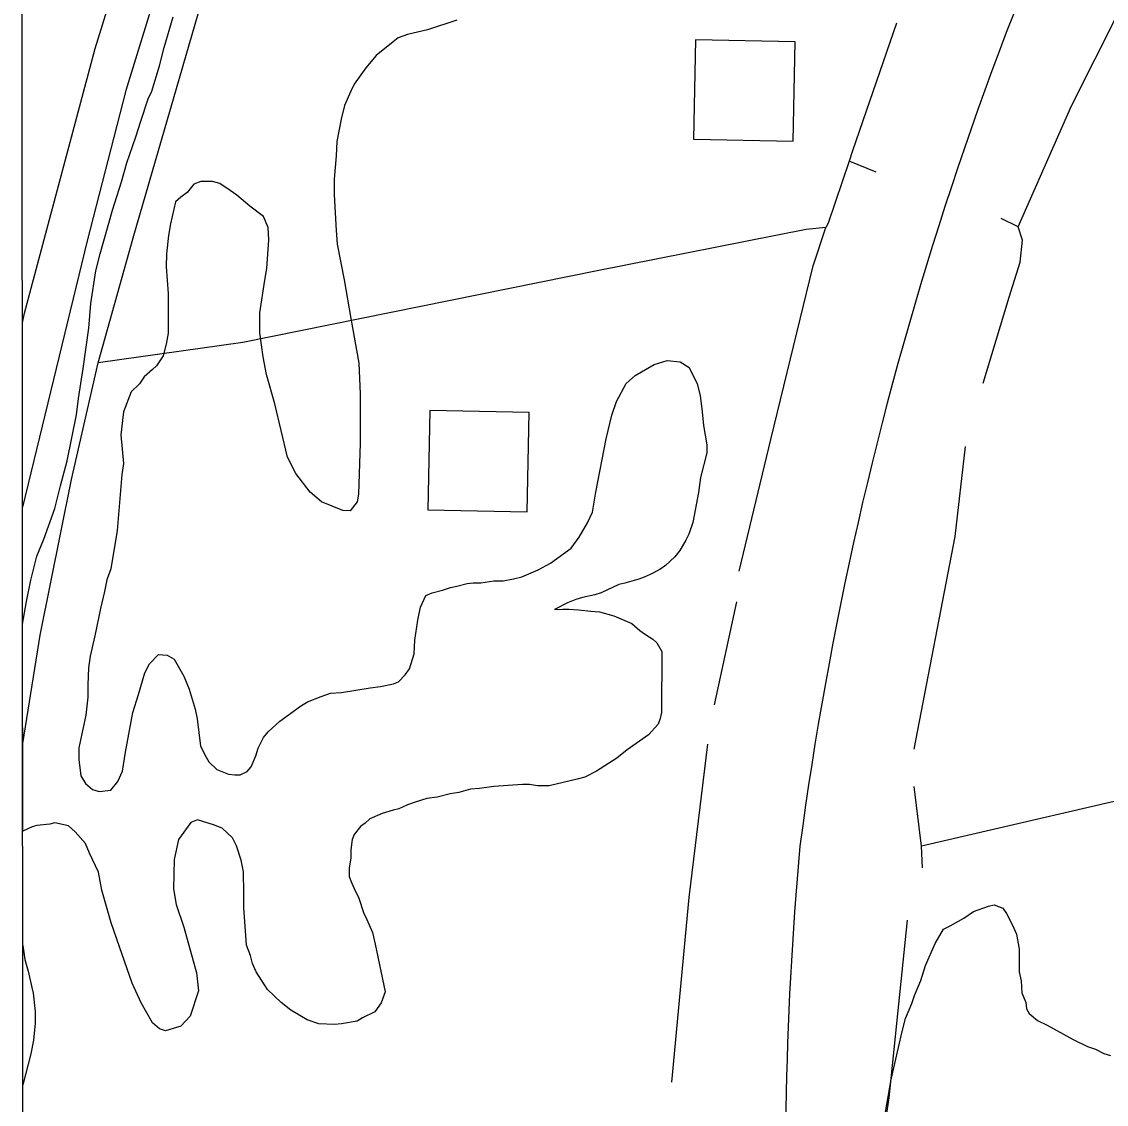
# Model space of a CAD drawing. Extents: x 3297753 to 3335611, y 652252 to 677623.
# Drawn here: x 3301859.6 to 3302295.5, y 674979.2 to 675414.5 of the extents above; entities that cross this region are included whole.
import ezdxf

# ---------------------------------------------------------------- set-up
doc = ezdxf.new("R2010")
doc.units = 0
for name, color, linetype in [('V-BLDG-OTLN', 7, 'Continuous'), ('V-GRID-FRAM', 7, 'Continuous'), ('V-RAIL-TRAK', 7, 'Continuous'), ('V-ROAD-CNTR', 7, 'Continuous'), ('V-SITE-VEGE', 7, 'Continuous'), ('V-TOPO-SHOR', 7, 'Continuous')]:
    doc.layers.add(name, color=color, linetype=linetype)

msp = doc.modelspace()

# ---------------------------------------------------------------- linework, layer by layer
at = {"layer": 'V-BLDG-OTLN'}
for points in [[(3302169.65, 675366.43), (3302170.46, 675406.43), (3302130.47, 675407.24), (3302129.66, 675367.24)], [(3302062.82, 675217.4), (3302063.63, 675257.39), (3302023.63, 675258.2), (3302022.83, 675218.21)]]:
    msp.add_lwpolyline(points, close=True, dxfattribs=at)
at = {"layer": 'V-GRID-FRAM'}
msp.add_lwpolyline([(3301859.64, 675814.9), (3333399.09, 675847.01), (3333425.54, 657662.73), (3301870.22, 657630.6), (3301859.64, 675814.9)], dxfattribs=at)
at = {"layer": 'V-RAIL-TRAK'}
for points in [[(3301859.95, 675293.39), (3301860.82, 675297.27), (3301889.12, 675403.68), (3301934.95, 675551.62), (3301958.13, 675617.92), (3301989.92, 675701.9), (3302009.5, 675745.8), (3302027.88, 675777.9), (3302048.32, 675810.88), (3302052.31, 675815.1)], [(3302059.45, 675815.1), (3302059.24, 675814.68), (3302032.54, 675756.06), (3302007.3, 675694.77), (3301982.95, 675634.96), (3301939.85, 675510.9), (3301920.81, 675449.6), (3301901.47, 675386.83), (3301885.96, 675326.41), (3301859.99, 675219.28)]]:
    msp.add_lwpolyline(points, dxfattribs=at)
at = {"layer": 'V-ROAD-CNTR'}
for centre, radius, start, end in [((3303617.45, 674890.77), 1457.8, 151.66554, 172.41968), ((3303580.95, 674954.62), 1414.4, 174.78926, 191.93221)]:
    msp.add_arc(centre, radius, start, end, dxfattribs=at)
at = {"layer": 'V-SITE-VEGE'}
for p, q in [((3301916.9, 675404.13), (3301920.5, 675416.49)), ((3302034.54, 675415.08), (3302022.71, 675411.27)), ((3302022.71, 675411.27), (3302014.74, 675409.36)), ((3302008.96, 675406.36), (3302002.08, 675400.88)), ((3302010.89, 675408), (3302008.96, 675406.36)), ((3302014.74, 675409.36), (3302010.89, 675408)), ((3301914.96, 675396.72), (3301916.9, 675404.13)), ((3302002.08, 675400.88), (3301997.94, 675395.95)), ((3301911.91, 675386.56), (3301914.96, 675396.72)), ((3301997.94, 675395.95), (3301993.25, 675389.36)), ((3301993.25, 675389.36), (3301991.87, 675386.62)), ((3301910.52, 675383.54), (3301911.91, 675386.56)), ((3301991.87, 675386.62), (3301989.38, 675380.85)), ((3301907.48, 675374.48), (3301910.52, 675383.54)), ((3301989.38, 675380.85), (3301987.99, 675375.36)), ((3301905.54, 675368.16), (3301907.48, 675374.48)), ((3301987.99, 675375.36), (3301986.32, 675366.3)), ((3301901.94, 675357.73), (3301905.54, 675368.16)), ((3301986.32, 675366.3), (3301986.03, 675360.53)), ((3301986.03, 675360.53), (3301985.18, 675351.19)), ((3301899.72, 675350.05), (3301901.94, 675357.73)), ((3301896.11, 675338.79), (3301899.72, 675350.05)), ((3301931.59, 675350.23), (3301928.84, 675349.14)), ((3301936.26, 675350.22), (3301931.59, 675350.23)), ((3301939.28, 675349.39), (3301936.26, 675350.22)), ((3301943.4, 675346.63), (3301939.28, 675349.39)), ((3301985.18, 675351.19), (3301985.16, 675344.87)), ((3301926.09, 675345.85), (3301923.61, 675343.94)), ((3301928.84, 675349.14), (3301926.09, 675345.85)), ((3301946.14, 675344.7), (3301943.4, 675346.63)), ((3301921.4, 675342.02), (3301919.46, 675333.23)), ((3301923.61, 675343.94), (3301921.4, 675342.02)), ((3301951.35, 675340.29), (3301946.14, 675344.7)), ((3301985.16, 675344.87), (3301985.95, 675330.58)), ((3301891.12, 675321.21), (3301896.11, 675338.79)), ((3301956.83, 675336.15), (3301951.35, 675340.29)), ((3301919.46, 675333.23), (3301918.62, 675328.56)), ((3301958.75, 675331.75), (3301956.83, 675336.15)), ((3301918.62, 675328.56), (3301917.77, 675321.14)), ((3301959.01, 675326.8), (3301958.75, 675331.75)), ((3301985.95, 675330.58), (3301986.48, 675325.08)), ((3301958.15, 675315.26), (3301959.01, 675326.8)), ((3301986.48, 675325.08), (3301989.19, 675310.78)), ((3301889.45, 675314.35), (3301891.12, 675321.21)), ((3301917.77, 675321.14), (3301917.76, 675315.92)), ((3301917.76, 675315.92), (3301918.56, 675305.2)), ((3301957.32, 675310.59), (3301958.15, 675315.26)), ((3301887.49, 675301.17), (3301889.45, 675314.35)), ((3301955.36, 675297.41), (3301957.32, 675310.59)), ((3301989.19, 675310.78), (3301991.9, 675295.11)), ((3301918.56, 675305.2), (3301918.51, 675289.27)), ((3301886.64, 675291.28), (3301887.49, 675301.17)), ((3301955.33, 675289.44), (3301955.36, 675297.41)), ((3301991.9, 675295.11), (3301995.14, 675277.24)), ((3301884.4, 675275.07), (3301886.64, 675291.28)), ((3301918.51, 675289.27), (3301917.68, 675284.87)), ((3301956.68, 675279.82), (3301955.33, 675289.44)), ((3301917.68, 675284.87), (3301916.56, 675280.2)), ((3301916.56, 675280.2), (3301913.81, 675276.09)), ((3301958.04, 675272.67), (3301956.68, 675279.82)), ((3301913.81, 675276.09), (3301912.15, 675274.72)), ((3301995.14, 675277.24), (3301995.66, 675264.88)), ((3302106.15, 675272.27), (3302113.85, 675276.65)), ((3302113.85, 675276.65), (3302119.08, 675278.28)), ((3302119.08, 675278.28), (3302124.3, 675277.72)), ((3302124.3, 675277.72), (3302127.87, 675275.51)), ((3302127.87, 675275.51), (3302131.14, 675268.91)), ((3301882.45, 675262.98), (3301884.4, 675275.07)), ((3301908.85, 675271.71), (3301906.92, 675268.96)), ((3301912.15, 675274.72), (3301908.85, 675271.71)), ((3301961.3, 675260.85), (3301958.04, 675272.67)), ((3302102.57, 675268.99), (3302106.15, 675272.27)), ((3301906.92, 675268.96), (3301903.61, 675265.67)), ((3302098.7, 675261.85), (3302102.57, 675268.99)), ((3302131.14, 675268.91), (3302132.23, 675264.23)), ((3301881.6, 675256.39), (3301882.45, 675262.98)), ((3301903.61, 675265.67), (3301900.57, 675257.71)), ((3301995.66, 675264.88), (3301995.64, 675256.63)), ((3302132.23, 675264.23), (3302133.03, 675257.64)), ((3301966.47, 675239.4), (3301961.3, 675260.85)), ((3302096.76, 675256.36), (3302098.7, 675261.85)), ((3301877.98, 675237.99), (3301881.6, 675256.39)), ((3301900.57, 675257.71), (3301899.44, 675248.38)), ((3301995.64, 675256.63), (3301995.61, 675245.09)), ((3302094.54, 675246.75), (3302096.76, 675256.36)), ((3302133.03, 675257.64), (3302133.57, 675252.14)), ((3302133.57, 675252.14), (3302134.92, 675244.44)), ((3301899.44, 675248.38), (3301900.51, 675236.83)), ((3301995.61, 675245.09), (3301995, 675224.48)), ((3302090.36, 675225.33), (3302094.54, 675246.75)), ((3302134.92, 675241.14), (3302132.42, 675231.26)), ((3302134.92, 675244.44), (3302134.92, 675241.14)), ((3301875.21, 675227.83), (3301877.98, 675237.99)), ((3301900.51, 675236.83), (3301899.95, 675232.43)), ((3301969.75, 675232.8), (3301966.47, 675239.4)), ((3301899.95, 675232.43), (3301897.96, 675209.91)), ((3301975.5, 675225.36), (3301969.75, 675232.8)), ((3301872.98, 675218.77), (3301875.21, 675227.83)), ((3302132.42, 675231.26), (3302131.58, 675225.22)), ((3301980.16, 675221.5), (3301975.5, 675225.36)), ((3301995, 675224.48), (3301994.45, 675221.46)), ((3302088.96, 675217.36), (3302090.36, 675225.33)), ((3302131.58, 675225.22), (3302129.35, 675213.13)), ((3301868.55, 675206.42), (3301872.98, 675218.77)), ((3301988.67, 675217.91), (3301980.16, 675221.5)), ((3301994.45, 675221.46), (3301991.69, 675217.9)), ((3301991.69, 675217.9), (3301988.67, 675217.91)), ((3302087.03, 675212.97), (3302088.96, 675217.36)), ((3301897.96, 675209.91), (3301895.45, 675194.53)), ((3302083.71, 675207.21), (3302087.03, 675212.97)), ((3302129.35, 675213.13), (3302127.69, 675208.46)), ((3301865.79, 675199.55), (3301868.55, 675206.42)), ((3302080.41, 675202.82), (3302083.71, 675207.21)), ((3302126.58, 675205.99), (3302124.1, 675201.88)), ((3302127.69, 675208.46), (3302126.58, 675205.99)), ((3302072.15, 675196.8), (3302080.41, 675202.82)), ((3302124.1, 675201.88), (3302122.16, 675199.41)), ((3301863.29, 675189.94), (3301865.79, 675199.55)), ((3302122.16, 675199.41), (3302118.31, 675195.85)), ((3301895.45, 675194.53), (3301893.79, 675190.13)), ((3302060.59, 675191.33), (3302067.19, 675194.06)), ((3302067.19, 675194.06), (3302072.15, 675196.8)), ((3302116.1, 675194.2), (3302112.25, 675192.29)), ((3302118.31, 675195.85), (3302116.1, 675194.2)), ((3301861.62, 675181.43), (3301863.29, 675189.94)), ((3301893.79, 675190.13), (3301892.95, 675185.46)), ((3302034.47, 675187.56), (3302038.6, 675188.65)), ((3302038.6, 675188.65), (3302041.07, 675188.91)), ((3302041.07, 675188.91), (3302044.1, 675188.91)), ((3302044.1, 675188.91), (3302049.32, 675189.71)), ((3302049.32, 675189.71), (3302053.17, 675189.71)), ((3302053.17, 675189.71), (3302057.29, 675190.52)), ((3302057.29, 675190.52), (3302060.59, 675191.33)), ((3302099.6, 675188.2), (3302092.45, 675184.93)), ((3302102.07, 675188.75), (3302099.6, 675188.2)), ((3302107.58, 675190.38), (3302102.07, 675188.75)), ((3302109.78, 675191.2), (3302107.58, 675190.38)), ((3302112.25, 675192.29), (3302109.78, 675191.2)), ((3301892.95, 675185.46), (3301891.28, 675178.6)), ((3302022.1, 675183.74), (3302024.57, 675184.84)), ((3302024.57, 675184.84), (3302028.7, 675185.92)), ((3302028.7, 675185.92), (3302032, 675187.02)), ((3302032, 675187.02), (3302034.47, 675187.56)), ((3302089.97, 675184.11), (3302085.02, 675183.02)), ((3302092.45, 675184.93), (3302089.97, 675184.11)), ((3301860.02, 675172.29), (3301861.62, 675181.43)), ((3302019.89, 675179.08), (3302022.1, 675183.74)), ((3302078.97, 675180.84), (3302073.74, 675178.11)), ((3302082.27, 675182.21), (3302078.97, 675180.84)), ((3302085.02, 675183.02), (3302082.27, 675182.21)), ((3301891.28, 675178.6), (3301889.06, 675167.61)), ((3302018.77, 675173.86), (3302019.89, 675179.08)), ((3302073.74, 675178.11), (3302077.04, 675178.37)), ((3302077.04, 675178.37), (3302079.52, 675178.36)), ((3302079.52, 675178.36), (3302083.36, 675178.08)), ((3302083.36, 675178.08), (3302088.3, 675177.52)), ((3302088.3, 675177.52), (3302091.88, 675177.24)), ((3302091.88, 675177.24), (3302097.64, 675175.57)), ((3302097.64, 675175.57), (3302104.78, 675172.53)), ((3301860.06, 675088.99), (3301860.02, 675172.29)), ((3302017.65, 675165.89), (3302018.77, 675173.86)), ((3302104.78, 675172.53), (3302108.07, 675169.77)), ((3301889.06, 675167.61), (3301887.11, 675159.38)), ((3302108.07, 675169.77), (3302110.26, 675168.12)), ((3302110.26, 675168.12), (3302113.28, 675166.19)), ((3302017.36, 675160.4), (3302017.65, 675165.89)), ((3302113.28, 675166.19), (3302114.93, 675164.81)), ((3302114.93, 675164.81), (3302116.84, 675161.23)), ((3301887.11, 675159.38), (3301886.55, 675154.71)), ((3301911.01, 675156.29), (3301914.59, 675160.13)), ((3301914.59, 675160.13), (3301918.16, 675159.84)), ((3301918.16, 675159.84), (3301920.91, 675158.19)), ((3301920.91, 675158.19), (3301924.74, 675151.31)), ((3302015.42, 675154.36), (3302017.36, 675160.4)), ((3302116.84, 675161.23), (3302116.77, 675136.77)), ((3301886.55, 675154.71), (3301886.26, 675147.84)), ((3301909.08, 675152.72), (3301911.01, 675156.29)), ((3302013.77, 675151.89), (3302015.42, 675154.36)), ((3301906.58, 675143.94), (3301909.08, 675152.72)), ((3301924.74, 675151.31), (3301926.92, 675146.08)), ((3302009.09, 675148.33), (3302011.01, 675149.15)), ((3302011.01, 675149.15), (3302013.77, 675151.89)), ((3301886.26, 675147.84), (3301886.24, 675142.89)), ((3301926.92, 675146.08), (3301929.37, 675138.1)), ((3301979.95, 675143.19), (3301983.8, 675144.55)), ((3301983.8, 675144.55), (3301988.2, 675144.81)), ((3301988.2, 675144.81), (3301999.74, 675146.71)), ((3301999.74, 675146.71), (3302003.87, 675147.24)), ((3302003.87, 675147.24), (3302009.09, 675148.33)), ((3301886.24, 675142.89), (3301885.4, 675135.75)), ((3301904.36, 675136.8), (3301906.58, 675143.94)), ((3301971.69, 675139.36), (3301974.45, 675141)), ((3301974.45, 675141), (3301979.95, 675143.19)), ((3301901.3, 675120.87), (3301904.36, 675136.8)), ((3301929.37, 675138.1), (3301930.19, 675134.25)), ((3301963.43, 675133.34), (3301971.69, 675139.36)), ((3302116.77, 675136.77), (3302116.22, 675134.3)), ((3301885.4, 675135.75), (3301882.62, 675122.57)), ((3301930.19, 675134.25), (3301931.53, 675123.26)), ((3301958.75, 675128.96), (3301963.43, 675133.34)), ((3302115.39, 675132.11), (3302111.53, 675127.72)), ((3302116.22, 675134.3), (3302115.39, 675132.11)), ((3301956.82, 675126.76), (3301958.75, 675128.96)), ((3302111.53, 675127.72), (3302102.99, 675121.7)), ((3301931.53, 675123.26), (3301933.72, 675118.85)), ((3301954.61, 675122.37), (3301956.82, 675126.76)), ((3301882.62, 675122.57), (3301882.6, 675117.89)), ((3301900.18, 675113.18), (3301901.3, 675120.87)), ((3301933.72, 675118.85), (3301934.81, 675116.93)), ((3301951.84, 675114.96), (3301953.78, 675119.35)), ((3301953.78, 675119.35), (3301954.61, 675122.37)), ((3302098.86, 675118.41), (3302090.61, 675113.21)), ((3302102.99, 675121.7), (3302098.86, 675118.41)), ((3301882.6, 675117.89), (3301883.41, 675111.3)), ((3301934.81, 675116.93), (3301938.1, 675113.9)), ((3301950.19, 675113.04), (3301951.84, 675114.96)), ((3301883.41, 675111.3), (3301885.32, 675108.27)), ((3301898.24, 675109.06), (3301900.18, 675113.18)), ((3301938.1, 675113.9), (3301942.77, 675111.96)), ((3301942.77, 675111.96), (3301945.24, 675111.68)), ((3301945.24, 675111.68), (3301947.44, 675111.67)), ((3301947.44, 675111.67), (3301950.19, 675113.04)), ((3302082.9, 675109.94), (3302071.63, 675107.22)), ((3302085.93, 675110.75), (3302082.9, 675109.94)), ((3302090.61, 675113.21), (3302085.93, 675110.75)), ((3301885.32, 675108.27), (3301888.07, 675105.79)), ((3301888.07, 675105.79), (3301890.81, 675104.96)), ((3301890.81, 675104.96), (3301895.49, 675105.49)), ((3301895.49, 675105.49), (3301898.24, 675109.06)), ((3302040.02, 675105.93), (3302035.35, 675104.57)), ((3302043.6, 675106.2), (3302040.02, 675105.93)), ((3302049.37, 675107), (3302043.6, 675106.2)), ((3302060.91, 675107.8), (3302049.37, 675107)), ((3302063.66, 675107.79), (3302060.91, 675107.8)), ((3302066.96, 675107.23), (3302063.66, 675107.79)), ((3302071.63, 675107.22), (3302066.96, 675107.23)), ((3302022.43, 675102.13), (3302017.75, 675100.77)), ((3302026.55, 675102.67), (3302022.43, 675102.13)), ((3302031.78, 675104.03), (3302026.55, 675102.67)), ((3302035.35, 675104.57), (3302031.78, 675104.03)), ((3302008.95, 675097.49), (3302004.55, 675096.13)), ((3302011.15, 675098.04), (3302008.95, 675097.49)), ((3302014.73, 675099.68), (3302011.15, 675098.04)), ((3302017.75, 675100.77), (3302014.73, 675099.68)), ((3301872.92, 675092.37), (3301870.99, 675091.82)), ((3301878.41, 675091.25), (3301872.92, 675092.37)), ((3301927.6, 675092.49), (3301922.64, 675085.64)), ((3301930.35, 675093.59), (3301927.6, 675092.49)), ((3301936.67, 675091.64), (3301930.35, 675093.59)), ((3301997.67, 675092.31), (3301995.74, 675090.94)), ((3301999.6, 675093.95), (3301997.67, 675092.31)), ((3302004.55, 675096.13), (3301999.6, 675093.95)), ((3301863.85, 675090.74), (3301860.06, 675088.99)), ((3301865.77, 675091.28), (3301863.85, 675090.74)), ((3301870.99, 675091.82), (3301865.77, 675091.28)), ((3301881.15, 675088.77), (3301878.41, 675091.25)), ((3301885.26, 675084.09), (3301881.15, 675088.77)), ((3301940.23, 675090.26), (3301936.67, 675091.64)), ((3301944.35, 675086.4), (3301940.23, 675090.26)), ((3301995.74, 675090.94), (3301993.26, 675087.65)), ((3301886.9, 675080.24), (3301885.26, 675084.09)), ((3301922.64, 675085.64), (3301920.97, 675077.67)), ((3301945.99, 675083.1), (3301944.35, 675086.4)), ((3301992.43, 675085.72), (3301991.87, 675081.6)), ((3301993.26, 675087.65), (3301992.43, 675085.72)), ((3301890.45, 675072.53), (3301886.9, 675080.24)), ((3301947.9, 675077.33), (3301945.99, 675083.1)), ((3301991.87, 675081.6), (3301991.86, 675078.31)), ((3301920.97, 675077.67), (3301920.66, 675065.86)), ((3301948.71, 675072.65), (3301947.9, 675077.33)), ((3301991.86, 675078.31), (3301991.3, 675074.19)), ((3301891.8, 675065.39), (3301890.45, 675072.53)), ((3301948.96, 675064.13), (3301948.71, 675072.65)), ((3301991.3, 675074.19), (3301991.29, 675070.89)), ((3301991.29, 675070.89), (3301992.11, 675068.41)), ((3301992.11, 675068.41), (3301993.2, 675065.94)), ((3301895.62, 675052.19), (3301891.8, 675065.39)), ((3301920.66, 675065.86), (3301921.74, 675059.54)), ((3301948.94, 675058.36), (3301948.96, 675064.13)), ((3301993.2, 675065.94), (3301995.11, 675062.08)), ((3301995.11, 675062.08), (3301997.02, 675056.31)), ((3301921.74, 675059.54), (3301924.74, 675050.46)), ((3301950, 675043.24), (3301948.94, 675058.36)), ((3301997.02, 675056.31), (3301998.39, 675053.56)), ((3301998.39, 675053.56), (3302000.58, 675048.33)), ((3301898.89, 675042.56), (3301895.62, 675052.19)), ((3301924.74, 675050.46), (3301929.91, 675032.03)), ((3302000.58, 675048.33), (3302001.66, 675043.66)), ((3301860.12, 674987.03), (3301860.09, 675043.06)), ((3301860.09, 675043.06), (3301860.95, 675037.44)), ((3301904.07, 675027.98), (3301898.89, 675042.56)), ((3301951.64, 675039.12), (3301950, 675043.24)), ((3302001.66, 675043.66), (3302005.73, 675024.41)), ((3301860.95, 675037.44), (3301862.31, 675032.77)), ((3301952.45, 675035.82), (3301951.64, 675039.12)), ((3301953.82, 675032.52), (3301952.45, 675035.82)), ((3301862.31, 675032.77), (3301863.67, 675026.17)), ((3301929.91, 675032.03), (3301930.71, 675024.89)), ((3301958.47, 675025.36), (3301953.82, 675032.52)), ((3301907.62, 675020), (3301904.07, 675027.98)), ((3301863.67, 675026.17), (3301864.21, 675023.97)), ((3301864.21, 675023.97), (3301865.02, 675016.55)), ((3301930.71, 675024.89), (3301927.39, 675014.73)), ((3301963.95, 675020.12), (3301958.47, 675025.36)), ((3302005.73, 675024.41), (3302004.07, 675020.02)), ((3301912.27, 675012.02), (3301907.62, 675020)), ((3301967.79, 675017.09), (3301963.95, 675020.12)), ((3302004.07, 675020.02), (3302001.58, 675016.45)), ((3301865.02, 675016.55), (3301865.01, 675011.87)), ((3301927.39, 675014.73), (3301923.53, 675010.62)), ((3301974.38, 675013.23), (3301967.79, 675017.09)), ((3301996.64, 675013.99), (3301994.43, 675012.63)), ((3302001.58, 675016.45), (3301996.64, 675013.99)), ((3301865.01, 675011.87), (3301864.44, 675005.01)), ((3301915.01, 675009.54), (3301912.27, 675012.02)), ((3301917.48, 675008.71), (3301915.01, 675009.54)), ((3301923.53, 675010.62), (3301917.48, 675008.71)), ((3301979.04, 675011.57), (3301974.38, 675013.23)), ((3301985.36, 675011.28), (3301979.04, 675011.57)), ((3301988.11, 675011.54), (3301985.36, 675011.28)), ((3301994.43, 675012.63), (3301988.11, 675011.54)), ((3301864.44, 675005.01), (3301863.33, 674999.51)), ((3301863.33, 674999.51), (3301860.12, 674987.03))]:
    msp.add_line(p, q, dxfattribs=at)
msp.add_lwpolyline([(3302206.75, 674976.05), (3302208.98, 674989.24), (3302213.43, 675008.46), (3302214.82, 675013.68), (3302217.31, 675019.72), (3302218.41, 675023.01), (3302220.9, 675029.05), (3302222.84, 675035.09), (3302226.71, 675043.88), (3302230.03, 675049.64), (3302232.78, 675051), (3302238.28, 675054.01), (3302242.14, 675056.75), (3302248.19, 675058.93), (3302250.39, 675059.47), (3302253.96, 675058.09), (3302255.32, 675055.89), (3302257.78, 675051.21), (3302259.42, 675047.63), (3302260.51, 675041.58), (3302260.48, 675032.52), (3302261.3, 675028.94), (3302261.56, 675024), (3302263.2, 675020.14), (3302263.46, 675017.67), (3302264.56, 675015.74), (3302267.85, 675012.99), (3302271.69, 675011.05), (3302282.12, 675005.26), (3302287.88, 675002.49), (3302291.17, 675001.38), (3302294.47, 674999.72), (3302297.21, 674998.89)], dxfattribs=at)
at = {"layer": 'V-TOPO-SHOR'}
for p, q in [((3302203.04, 675353.98), (3302192.1, 675358.41)), ((3302177.64, 675316.28), (3302182.84, 675331.75)), ((3302138.08, 675139.84), (3302147.01, 675181.27))]:
    msp.add_line(p, q, dxfattribs=at)
for points in [[(3301860.04, 675124.29), (3301867.1, 675167.79), (3301879.65, 675230.49), (3301890.38, 675277.29), (3301904.65, 675328.5), (3301930.51, 675417.68), (3301959.03, 675508.61), (3301986.62, 675580.1), (3302025.79, 675691.33), (3302062.25, 675777.82), (3302082.32, 675815.13)], [(3302260.09, 675332), (3302281.46, 675380.62), (3302309.94, 675437.18), (3302364.94, 675543.15)], [(3302211.14, 675413.93), (3302193.53, 675362.64), (3302192.1, 675358.41), (3302183.73, 675333.51), (3302182.84, 675331.75), (3302174.89, 675330.89), (3302090.9, 675314.33), (3301948.57, 675285.55), (3301890.38, 675277.29)], [(3302246.02, 675269.2), (3302256.48, 675303.69), (3302260.94, 675317.83), (3302261.85, 675326.68), (3302260.09, 675332), (3302253.26, 675335.32)], [(3302147.93, 675193.61), (3302160.67, 675246.52), (3302177.64, 675316.28)], [(3302218.29, 675121.99), (3302234.79, 675207.54), (3302238.9, 675243.64)], [(3302656.65, 675140.21), (3302647.27, 675149.89), (3302644.64, 675156.96), (3302642.02, 675171.1), (3302640.27, 675177.29), (3302637.62, 675178.18), (3302628.79, 675176.44), (3302558.94, 675160.72), (3302442.23, 675133.65), (3302326.41, 675107.45), (3302221.21, 675083)], [(3302120.92, 674988.2), (3302127.87, 675062.44), (3302135.39, 675123.98)], [(3302221.69, 675074.36), (3302221.21, 675083), (3302218.25, 675107)], [(3302215.46, 675053.21), (3302208.05, 674981.82), (3302203.56, 674951.79), (3302193.13, 674948.32)]]:
    msp.add_lwpolyline(points, dxfattribs=at)

doc.saveas('drawing.dxf')
